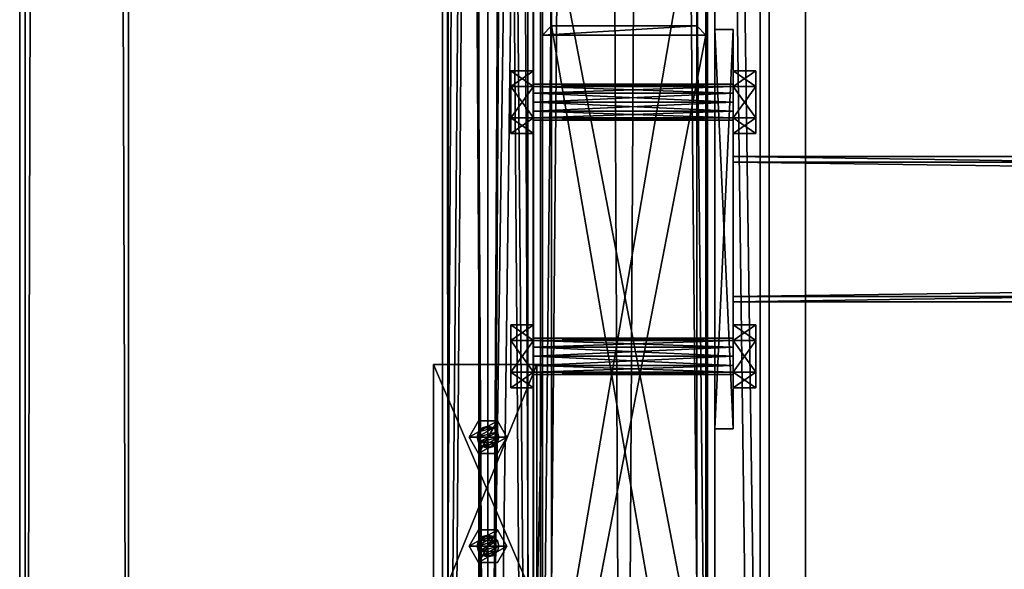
# Model space of a CAD drawing. Header units: millimetres. Extents: x -333 to 67333, y -930 to 39730.
# Tile 583 of 1056: x -333 to 209, y 20073 to 20375. Entities that reach past the tile are written whole.
import ezdxf

# ---------------------------------------------------------------- set-up
doc = ezdxf.new("R2010")
doc.units = ezdxf.units.MM
for name, color, linetype in [('13', 7, 'Continuous'), ('3', 7, 'Continuous'), ('4', 7, 'Continuous'), ('5', 7, 'Continuous'), ('6', 7, 'Continuous'), ('95', 7, 'Continuous'), ('99', 7, 'Continuous')]:
    doc.layers.add(name, color=color, linetype=linetype)

msp = doc.modelspace()

# ---------------------------------------------------------------- meshes
at = {"layer": '13', "color": 30}
mesh = msp.add_polyface(dxfattribs=at)
corners = [(-332.99, 19390.98, 7560.75), (-332.99, 19378.52, 7502.06), (-332.99, 39710.84, 3185.56), (-332.99, 39723.3, 3244.25), (-329.99, 19378.52, 7502.06), (-329.99, 39710.84, 3185.56), (-329.99, 19390.35, 7557.82), (-329.99, 39722.68, 3241.32), (-272.99, 19390.35, 7557.82), (-272.99, 39722.68, 3241.32), (-272.99, 19390.98, 7560.75), (-272.99, 39723.3, 3244.25)]
mesh.append_faces([[corners[k] for k in face] for face in [(0, 2, 3, 3), (1, 5, 2, 2), (4, 7, 5, 5), (6, 9, 7, 7), (8, 11, 9, 9), (10, 3, 11, 11), (0, 4, 1, 1), (8, 0, 10, 10), (7, 2, 5, 5)]], dxfattribs={"vtx0": -1, "color": 30})
mesh.append_faces([[corners[k] for k in face] for face in [(4, 0, 6, 6), (6, 0, 8, 8), (3, 7, 11, 11)]], dxfattribs={"vtx0": -1, "vtx1": -1, "color": 30})
mesh.append_faces([[corners[k] for k in face] for face in [(7, 3, 2, 2)]], dxfattribs={"vtx0": -1, "vtx2": -1, "vtx3": -1, "color": 30})
mesh.append_faces([[corners[k] for k in face] for face in [(9, 11, 7, 7)]], dxfattribs={"vtx1": -1, "color": 30})
mesh.append_faces([[corners[k] for k in face] for face in [(0, 1, 2, 2), (1, 4, 5, 5), (4, 6, 7, 7), (6, 8, 9, 9), (8, 10, 11, 11), (10, 0, 3, 3)]], dxfattribs={"vtx2": -1, "vtx3": -1, "color": 30})
mesh = msp.add_polyface(dxfattribs=at)
corners = [(-100, 19475.03, 2980), (-50, 19475.03, 2980), (-50, 29325, 2980), (-100, 29325, 2980), (-50, 19475.03, 2983), (-50, 29325, 2983), (-97, 19475.03, 2983), (-97, 29325, 2983), (-97, 19475.03, 3030), (-97, 29325, 3030), (-100, 19475.03, 3030), (-100, 29325, 3030)]
mesh.append_faces([[corners[k] for k in face] for face in [(0, 2, 3, 3), (1, 5, 2, 2), (4, 7, 5, 5), (6, 9, 7, 7), (8, 11, 9, 9), (10, 3, 11, 11), (0, 4, 1, 1), (8, 0, 10, 10), (7, 2, 5, 5)]], dxfattribs={"vtx0": -1, "color": 30})
mesh.append_faces([[corners[k] for k in face] for face in [(4, 0, 6, 6), (6, 0, 8, 8), (3, 7, 11, 11)]], dxfattribs={"vtx0": -1, "vtx1": -1, "color": 30})
mesh.append_faces([[corners[k] for k in face] for face in [(7, 3, 2, 2)]], dxfattribs={"vtx0": -1, "vtx2": -1, "vtx3": -1, "color": 30})
mesh.append_faces([[corners[k] for k in face] for face in [(9, 11, 7, 7)]], dxfattribs={"vtx1": -1, "color": 30})
mesh.append_faces([[corners[k] for k in face] for face in [(0, 1, 2, 2), (1, 4, 5, 5), (4, 6, 7, 7), (6, 8, 9, 9), (8, 10, 11, 11), (10, 0, 3, 3)]], dxfattribs={"vtx2": -1, "vtx3": -1, "color": 30})
mesh = msp.add_polyface(dxfattribs=at)
corners = [(-50.06, 25223.33, 5870), (-100.06, 25223.33, 5870), (-100.06, 19405, 5870), (-50.06, 19405, 5870), (-50.06, 25223.33, 5950), (-50.06, 19405, 5950), (-100.06, 25223.33, 5950), (-100.06, 19405, 5950), (-97.06, 19405, 5873), (-53.06, 19405, 5873), (-53.06, 19405, 5947), (-97.06, 19405, 5947), (-53.06, 25223.33, 5873), (-53.06, 25223.33, 5947), (-97.06, 25223.33, 5873), (-97.06, 25223.33, 5947)]
mesh.append_faces([[corners[k] for k in face] for face in [(0, 2, 3, 3), (4, 3, 5, 5), (6, 5, 7, 7), (1, 7, 2, 2), (12, 10, 9, 9), (14, 9, 8, 8), (15, 8, 11, 11), (13, 11, 10, 10)]], dxfattribs={"vtx0": -1, "color": 30})
mesh.append_faces([[corners[k] for k in face] for face in [(2, 8, 3, 3), (8, 7, 11, 11), (11, 7, 10, 10), (3, 9, 5, 5), (9, 3, 8, 8), (5, 10, 7, 7), (0, 12, 1, 1), (12, 4, 13, 13), (13, 4, 15, 15), (1, 14, 6, 6), (14, 1, 12, 12), (6, 15, 4, 4)]], dxfattribs={"vtx0": -1, "vtx1": -1, "color": 30})
mesh.append_faces([[corners[k] for k in face] for face in [(8, 2, 7, 7), (5, 9, 10, 10), (12, 0, 4, 4), (6, 14, 15, 15)]], dxfattribs={"vtx0": -1, "vtx2": -1, "vtx3": -1, "color": 30})
mesh.append_faces([[corners[k] for k in face] for face in [(0, 1, 2, 2), (4, 0, 3, 3), (6, 4, 5, 5), (1, 6, 7, 7), (12, 13, 10, 10), (14, 12, 9, 9), (15, 14, 8, 8), (13, 15, 11, 11)]], dxfattribs={"vtx2": -1, "vtx3": -1, "color": 30})
mesh = msp.add_polyface(dxfattribs=at)
corners = [(-97.06, 23544.7, 4373), (-53.06, 23544.7, 4373), (-53.06, 15255.02, 4373), (-97.06, 15255.02, 4373), (-53.06, 23544.7, 4447), (-53.06, 15255.02, 4447), (-97.06, 23544.7, 4447), (-97.06, 15255.02, 4447), (-100.06, 23544.7, 4370), (-100.06, 23544.7, 4450), (-100.06, 15255.02, 4450), (-100.06, 15255.02, 4370), (-50.06, 23544.7, 4450), (-50.06, 15255.02, 4450), (-50.06, 23544.7, 4370), (-50.06, 15255.02, 4370)]
mesh.append_faces([[corners[k] for k in face] for face in [(0, 2, 3, 3), (1, 5, 2, 2), (4, 7, 5, 5), (6, 3, 7, 7), (8, 10, 11, 11), (9, 13, 10, 10), (12, 15, 13, 13), (14, 11, 15, 15)]], dxfattribs={"vtx0": -1, "color": 30})
mesh.append_faces([[corners[k] for k in face] for face in [(9, 6, 12, 12), (6, 8, 0, 0), (0, 8, 1, 1), (12, 4, 14, 14), (4, 12, 6, 6), (14, 1, 8, 8), (11, 3, 15, 15), (3, 10, 7, 7), (7, 10, 5, 5), (15, 2, 13, 13), (2, 15, 3, 3), (13, 5, 10, 10)]], dxfattribs={"vtx0": -1, "vtx1": -1, "color": 30})
mesh.append_faces([[corners[k] for k in face] for face in [(6, 9, 8, 8), (14, 4, 1, 1), (3, 11, 10, 10), (13, 2, 5, 5)]], dxfattribs={"vtx0": -1, "vtx2": -1, "vtx3": -1, "color": 30})
mesh.append_faces([[corners[k] for k in face] for face in [(0, 1, 2, 2), (1, 4, 5, 5), (4, 6, 7, 7), (6, 0, 3, 3), (8, 9, 10, 10), (9, 12, 13, 13), (12, 14, 15, 15), (14, 8, 11, 11)]], dxfattribs={"vtx2": -1, "vtx3": -1, "color": 30})
mesh = msp.add_polyface(dxfattribs=at)
corners = [(-45, 20185.43, 4370.08), (-45, 20185.43, 4310.08), (-45, 20045.43, 4310.08), (-45, 20045.43, 4370.08), (-48, 20185.43, 4310.08), (-48, 20045.43, 4310.08), (-48, 20185.43, 4367.08), (-48, 20045.43, 4367.08), (-105, 20185.43, 4367.08), (-105, 20045.43, 4367.08), (-105, 20185.43, 4370.08), (-105, 20045.43, 4370.08)]
mesh.append_faces([[corners[k] for k in face] for face in [(0, 2, 3, 3), (1, 5, 2, 2), (4, 7, 5, 5), (6, 9, 7, 7), (8, 11, 9, 9), (10, 3, 11, 11), (0, 4, 1, 1), (8, 0, 10, 10), (7, 2, 5, 5)]], dxfattribs={"vtx0": -1, "color": 30})
mesh.append_faces([[corners[k] for k in face] for face in [(4, 0, 6, 6), (6, 0, 8, 8), (3, 7, 11, 11)]], dxfattribs={"vtx0": -1, "vtx1": -1, "color": 30})
mesh.append_faces([[corners[k] for k in face] for face in [(7, 3, 2, 2)]], dxfattribs={"vtx0": -1, "vtx2": -1, "vtx3": -1, "color": 30})
mesh.append_faces([[corners[k] for k in face] for face in [(9, 11, 7, 7)]], dxfattribs={"vtx1": -1, "color": 30})
mesh.append_faces([[corners[k] for k in face] for face in [(0, 1, 2, 2), (1, 4, 5, 5), (4, 6, 7, 7), (6, 8, 9, 9), (8, 10, 11, 11), (10, 0, 3, 3)]], dxfattribs={"vtx2": -1, "vtx3": -1, "color": 30})
at = {"layer": '3', "color": 91}
mesh = msp.add_polyface(dxfattribs=at)
corners = [(60, 20223, 2983), (60, 20297, 2983), (5440, 20297, 2983), (5440, 20223, 2983), (60, 20297, 3057), (5440, 20297, 3057), (60, 20223, 3057), (5440, 20223, 3057), (60, 20220, 2980), (60, 20220, 3060), (5440, 20220, 3060), (5440, 20220, 2980), (60, 20300, 3060), (5440, 20300, 3060), (60, 20300, 2980), (5440, 20300, 2980)]
mesh.append_faces([[corners[k] for k in face] for face in [(0, 2, 3, 3), (1, 5, 2, 2), (4, 7, 5, 5), (6, 3, 7, 7), (8, 10, 11, 11), (9, 13, 10, 10), (12, 15, 13, 13), (14, 11, 15, 15)]], dxfattribs={"vtx0": -1, "color": 91})
mesh.append_faces([[corners[k] for k in face] for face in [(9, 6, 12, 12), (6, 8, 0, 0), (0, 8, 1, 1), (12, 4, 14, 14), (4, 12, 6, 6), (14, 1, 8, 8), (11, 3, 15, 15), (3, 10, 7, 7), (7, 10, 5, 5), (15, 2, 13, 13), (2, 15, 3, 3), (13, 5, 10, 10)]], dxfattribs={"vtx0": -1, "vtx1": -1, "color": 91})
mesh.append_faces([[corners[k] for k in face] for face in [(6, 9, 8, 8), (14, 4, 1, 1), (3, 11, 10, 10), (13, 2, 5, 5)]], dxfattribs={"vtx0": -1, "vtx2": -1, "vtx3": -1, "color": 91})
mesh.append_faces([[corners[k] for k in face] for face in [(0, 1, 2, 2), (1, 4, 5, 5), (4, 6, 7, 7), (6, 0, 3, 3), (8, 9, 10, 10), (9, 12, 13, 13), (12, 14, 15, 15), (14, 8, 11, 11)]], dxfattribs={"vtx2": -1, "vtx3": -1, "color": 91})
at = {"layer": '4', "color": 171}
mesh = msp.add_polyface(dxfattribs=at)
corners = [(40, 19908.06, 5090.59), (-40, 19908.06, 5090.59), (-40, 20372.11, 3080), (40, 20372.11, 3080), (-40, 19986.01, 5108.58), (-40, 20454.21, 3080), (40, 19986.01, 5108.58), (40, 20454.21, 3080), (45, 19903.19, 5089.46), (45, 19990.89, 5109.7), (45, 20459.34, 3080), (45, 20366.98, 3080), (-45, 19990.89, 5109.7), (-45, 20459.34, 3080), (-45, 19903.19, 5089.46), (-45, 20366.98, 3080)]
mesh.append_faces([[corners[k] for k in face] for face in [(0, 2, 3, 3), (1, 5, 2, 2), (4, 7, 5, 5), (6, 3, 7, 7), (8, 10, 11, 11), (9, 13, 10, 10), (12, 15, 13, 13), (14, 11, 15, 15)]], dxfattribs={"vtx0": -1, "color": 171})
mesh.append_faces([[corners[k] for k in face] for face in [(9, 6, 12, 12), (6, 8, 0, 0), (0, 8, 1, 1), (12, 4, 14, 14), (4, 12, 6, 6), (14, 1, 8, 8), (11, 3, 15, 15), (3, 10, 7, 7), (7, 10, 5, 5), (15, 2, 13, 13), (2, 15, 3, 3), (13, 5, 10, 10)]], dxfattribs={"vtx0": -1, "vtx1": -1, "color": 171})
mesh.append_faces([[corners[k] for k in face] for face in [(6, 9, 8, 8), (14, 4, 1, 1), (3, 11, 10, 10), (13, 2, 5, 5)]], dxfattribs={"vtx0": -1, "vtx2": -1, "vtx3": -1, "color": 171})
mesh.append_faces([[corners[k] for k in face] for face in [(0, 1, 2, 2), (1, 4, 5, 5), (4, 6, 7, 7), (6, 0, 3, 3), (8, 9, 10, 10), (9, 12, 13, 13), (12, 14, 15, 15), (14, 8, 11, 11)]], dxfattribs={"vtx2": -1, "vtx3": -1, "color": 171})
at = {"layer": '5', "color": 131}
mesh = msp.add_polyface(dxfattribs=at)
corners = [(-46, 29385, 2984), (46, 29385, 2984), (46, 19415.03, 2984), (-46, 19415.03, 2984), (46, 29385, 3076), (46, 19415.03, 3076), (-46, 29385, 3076), (-46, 19415.03, 3076), (-50, 29385, 2980), (-50, 29385, 3080), (-50, 19415.03, 3080), (-50, 19415.03, 2980), (50, 29385, 3080), (50, 19415.03, 3080), (50, 29385, 2980), (50, 19415.03, 2980)]
mesh.append_faces([[corners[k] for k in face] for face in [(0, 2, 3, 3), (1, 5, 2, 2), (4, 7, 5, 5), (6, 3, 7, 7), (8, 10, 11, 11), (9, 13, 10, 10), (12, 15, 13, 13), (14, 11, 15, 15)]], dxfattribs={"vtx0": -1, "color": 131})
mesh.append_faces([[corners[k] for k in face] for face in [(9, 6, 12, 12), (6, 8, 0, 0), (0, 8, 1, 1), (12, 4, 14, 14), (4, 12, 6, 6), (14, 1, 8, 8), (11, 3, 15, 15), (3, 10, 7, 7), (7, 10, 5, 5), (15, 2, 13, 13), (2, 15, 3, 3), (13, 5, 10, 10)]], dxfattribs={"vtx0": -1, "vtx1": -1, "color": 131})
mesh.append_faces([[corners[k] for k in face] for face in [(6, 9, 8, 8), (14, 4, 1, 1), (3, 11, 10, 10), (13, 2, 5, 5)]], dxfattribs={"vtx0": -1, "vtx2": -1, "vtx3": -1, "color": 131})
mesh.append_faces([[corners[k] for k in face] for face in [(0, 1, 2, 2), (1, 4, 5, 5), (4, 6, 7, 7), (6, 0, 3, 3), (8, 9, 10, 10), (9, 12, 13, 13), (12, 14, 15, 15), (14, 8, 11, 11)]], dxfattribs={"vtx2": -1, "vtx3": -1, "color": 131})
at = {"layer": '6', "color": 2}
mesh = msp.add_polyface(dxfattribs=at)
corners = [(-80, 19419.86, 7183.53), (80, 19419.86, 7183.53), (80, 30845.06, 4755.1), (-80, 30845.06, 4755.1), (-80, 19419.86, 7347.1), (-80, 30878.32, 4911.61), (80, 19419.86, 7347.1), (80, 30878.32, 4911.61), (75, 30846.1, 4759.99), (-75, 30846.1, 4759.99), (-75, 30877.28, 4906.72), (75, 30877.28, 4906.72), (-75, 19419.86, 7341.99), (75, 19419.86, 7341.99), (-75, 19419.86, 7188.64), (75, 19419.86, 7188.64)]
mesh.append_faces([[corners[k] for k in face] for face in [(0, 2, 3, 3), (4, 3, 5, 5), (6, 5, 7, 7), (1, 7, 2, 2), (12, 11, 10, 10), (14, 10, 9, 9), (15, 9, 8, 8), (13, 8, 11, 11)]], dxfattribs={"vtx0": -1, "color": 2})
mesh.append_faces([[corners[k] for k in face] for face in [(2, 8, 3, 3), (8, 7, 11, 11), (11, 7, 10, 10), (3, 9, 5, 5), (9, 3, 8, 8), (5, 10, 7, 7), (4, 12, 0, 0), (12, 6, 13, 13), (13, 6, 15, 15), (0, 14, 1, 1), (14, 0, 12, 12), (1, 15, 6, 6)]], dxfattribs={"vtx0": -1, "vtx1": -1, "color": 2})
mesh.append_faces([[corners[k] for k in face] for face in [(8, 2, 7, 7), (5, 9, 10, 10), (12, 4, 6, 6), (1, 14, 15, 15)]], dxfattribs={"vtx0": -1, "vtx2": -1, "vtx3": -1, "color": 2})
mesh.append_faces([[corners[k] for k in face] for face in [(0, 1, 2, 2), (4, 0, 3, 3), (6, 4, 5, 5), (1, 6, 7, 7), (12, 13, 11, 11), (14, 12, 10, 10), (15, 14, 9, 9), (13, 15, 8, 8)]], dxfattribs={"vtx2": -1, "vtx3": -1, "color": 2})
at = {"layer": '95', "color": 7}
mesh = msp.add_polyface(dxfattribs=at)
corners = [(60, 20320, 3020), (60, 20321.34, 3015), (-50, 20321.34, 3015), (-50, 20320, 3020), (60, 20325, 3011.34), (-50, 20325, 3011.34), (60, 20330, 3010), (-50, 20330, 3010), (60, 20335, 3011.34), (-50, 20335, 3011.34), (60, 20338.66, 3015), (-50, 20338.66, 3015), (60, 20340, 3020), (-50, 20340, 3020), (60, 20338.66, 3025), (-50, 20338.66, 3025), (60, 20335, 3028.66), (-50, 20335, 3028.66), (60, 20330, 3030), (-50, 20330, 3030), (60, 20325, 3028.66), (-50, 20325, 3028.66), (60, 20321.34, 3025), (-50, 20321.34, 3025), (-50, 20312.68, 3020), (-50, 20321.34, 3005), (-62.5, 20321.34, 3005), (-62.5, 20312.68, 3020), (-50, 20338.66, 3005), (-62.5, 20338.66, 3005), (-50, 20347.32, 3020), (-62.5, 20347.32, 3020), (-50, 20338.66, 3035), (-62.5, 20338.66, 3035), (-50, 20321.34, 3035), (-62.5, 20321.34, 3035), (72.5, 20312.68, 3020), (72.5, 20321.34, 3005), (60, 20321.34, 3005), (60, 20312.68, 3020), (72.5, 20338.66, 3005), (60, 20338.66, 3005), (72.5, 20347.32, 3020), (60, 20347.32, 3020), (72.5, 20338.66, 3035), (60, 20338.66, 3035), (72.5, 20321.34, 3035), (60, 20321.34, 3035), (60, 20180, 3020), (60, 20181.34, 3015), (-50, 20181.34, 3015), (-50, 20180, 3020), (60, 20185, 3011.34), (-50, 20185, 3011.34), (60, 20190, 3010), (-50, 20190, 3010), (60, 20195, 3011.34), (-50, 20195, 3011.34), (60, 20198.66, 3015), (-50, 20198.66, 3015), (60, 20200, 3020), (-50, 20200, 3020), (60, 20198.66, 3025), (-50, 20198.66, 3025), (60, 20195, 3028.66), (-50, 20195, 3028.66), (60, 20190, 3030), (-50, 20190, 3030), (60, 20185, 3028.66), (-50, 20185, 3028.66), (60, 20181.34, 3025), (-50, 20181.34, 3025), (-50, 20172.68, 3020), (-50, 20181.34, 3005), (-62.5, 20181.34, 3005), (-62.5, 20172.68, 3020), (-50, 20198.66, 3005), (-62.5, 20198.66, 3005), (-50, 20207.32, 3020), (-62.5, 20207.32, 3020), (-50, 20198.66, 3035), (-62.5, 20198.66, 3035), (-50, 20181.34, 3035), (-62.5, 20181.34, 3035), (72.5, 20172.68, 3020), (72.5, 20181.34, 3005), (60, 20181.34, 3005), (60, 20172.68, 3020), (72.5, 20198.66, 3005), (60, 20198.66, 3005), (72.5, 20207.32, 3020), (60, 20207.32, 3020), (72.5, 20198.66, 3035), (60, 20198.66, 3035), (72.5, 20181.34, 3035), (60, 20181.34, 3035)]
mesh.append_faces([[corners[k] for k in face] for face in [(0, 2, 3, 3), (1, 5, 2, 2), (4, 7, 5, 5), (6, 9, 7, 7), (8, 11, 9, 9), (10, 13, 11, 11), (12, 15, 13, 13), (14, 17, 15, 15), (16, 19, 17, 17), (18, 21, 19, 19), (20, 23, 21, 21), (22, 3, 23, 23), (6, 10, 8, 8), (16, 20, 18, 18), (21, 17, 19, 19), (11, 7, 9, 9), (24, 26, 27, 27), (25, 29, 26, 26), (28, 31, 29, 29), (30, 33, 31, 31), (32, 35, 33, 33), (34, 27, 35, 35), (25, 30, 28, 28), (32, 24, 34, 34), (27, 33, 35, 35), (31, 26, 29, 29), (36, 38, 39, 39), (37, 41, 38, 38), (40, 43, 41, 41), (42, 45, 43, 43), (44, 47, 45, 45), (46, 39, 47, 47), (37, 42, 40, 40), (44, 36, 46, 46), (39, 45, 47, 47), (43, 38, 41, 41), (48, 50, 51, 51), (49, 53, 50, 50), (52, 55, 53, 53), (54, 57, 55, 55), (56, 59, 57, 57), (58, 61, 59, 59), (60, 63, 61, 61), (62, 65, 63, 63), (64, 67, 65, 65), (66, 69, 67, 67), (68, 71, 69, 69), (70, 51, 71, 71), (52, 56, 54, 54), (64, 68, 66, 66), (69, 65, 67, 67), (59, 55, 57, 57), (72, 74, 75, 75), (73, 77, 74, 74), (76, 79, 77, 77), (78, 81, 79, 79), (80, 83, 81, 81), (82, 75, 83, 83), (73, 78, 76, 76), (80, 72, 82, 82), (75, 81, 83, 83), (79, 74, 77, 77), (84, 86, 87, 87), (85, 89, 86, 86), (88, 91, 89, 89), (90, 93, 91, 91), (92, 95, 93, 93), (94, 87, 95, 95), (85, 90, 88, 88), (92, 84, 94, 94), (87, 93, 95, 95), (91, 86, 89, 89)]], dxfattribs={"vtx0": -1, "color": 7})
mesh.append_faces([[corners[k] for k in face] for face in [(10, 1, 12, 12), (12, 0, 14, 14), (14, 22, 16, 16), (17, 23, 15, 15), (15, 2, 13, 13), (13, 2, 11, 11), (30, 24, 32, 32), (33, 26, 31, 31), (42, 36, 44, 44), (45, 38, 43, 43), (56, 52, 58, 58), (58, 49, 60, 60), (60, 48, 62, 62), (62, 70, 64, 64), (65, 71, 63, 63), (63, 50, 61, 61), (61, 53, 59, 59), (78, 73, 80, 80), (81, 74, 79, 79), (90, 85, 92, 92), (93, 86, 91, 91)]], dxfattribs={"vtx0": -1, "vtx1": -1, "color": 7})
mesh.append_faces([[corners[k] for k in face] for face in [(10, 6, 4, 4), (10, 4, 1, 1), (12, 1, 0, 0), (14, 0, 22, 22), (16, 22, 20, 20), (17, 21, 23, 23), (15, 23, 3, 3), (15, 3, 2, 2), (11, 2, 5, 5), (11, 5, 7, 7), (30, 25, 24, 24), (33, 27, 26, 26), (42, 37, 36, 36), (45, 39, 38, 38), (58, 52, 49, 49), (60, 49, 48, 48), (62, 48, 70, 70), (64, 70, 68, 68), (65, 69, 71, 71), (63, 71, 51, 51), (63, 51, 50, 50), (61, 50, 53, 53), (59, 53, 55, 55), (80, 73, 72, 72), (81, 75, 74, 74), (92, 85, 84, 84), (93, 87, 86, 86)]], dxfattribs={"vtx0": -1, "vtx2": -1, "vtx3": -1, "color": 7})
mesh.append_faces([[corners[k] for k in face] for face in [(0, 1, 2, 2), (1, 4, 5, 5), (4, 6, 7, 7), (6, 8, 9, 9), (8, 10, 11, 11), (10, 12, 13, 13), (12, 14, 15, 15), (14, 16, 17, 17), (16, 18, 19, 19), (18, 20, 21, 21), (20, 22, 23, 23), (22, 0, 3, 3), (24, 25, 26, 26), (25, 28, 29, 29), (28, 30, 31, 31), (30, 32, 33, 33), (32, 34, 35, 35), (34, 24, 27, 27), (36, 37, 38, 38), (37, 40, 41, 41), (40, 42, 43, 43), (42, 44, 45, 45), (44, 46, 47, 47), (46, 36, 39, 39), (48, 49, 50, 50), (49, 52, 53, 53), (52, 54, 55, 55), (54, 56, 57, 57), (56, 58, 59, 59), (58, 60, 61, 61), (60, 62, 63, 63), (62, 64, 65, 65), (64, 66, 67, 67), (66, 68, 69, 69), (68, 70, 71, 71), (70, 48, 51, 51), (72, 73, 74, 74), (73, 76, 77, 77), (76, 78, 79, 79), (78, 80, 81, 81), (80, 82, 83, 83), (82, 72, 75, 75), (84, 85, 86, 86), (85, 88, 89, 89), (88, 90, 91, 91), (90, 92, 93, 93), (92, 94, 95, 95), (94, 84, 87, 87)]], dxfattribs={"vtx2": -1, "vtx3": -1, "color": 7})
at = {"layer": '95', "color": 20}
mesh = msp.add_polyface(dxfattribs=at)
corners = [(-81, 20145.43, 4450), (-80.2, 20142.43, 4450), (-80.2, 20142.43, 4367.08), (-81, 20145.43, 4367.08), (-78, 20140.23, 4450), (-78, 20140.23, 4367.08), (-75, 20139.43, 4450), (-75, 20139.43, 4367.08), (-72, 20140.23, 4450), (-72, 20140.23, 4367.08), (-69.8, 20142.43, 4450), (-69.8, 20142.43, 4367.08), (-69, 20145.43, 4450), (-69, 20145.43, 4367.08), (-69.8, 20148.43, 4450), (-69.8, 20148.43, 4367.08), (-72, 20150.63, 4450), (-72, 20150.63, 4367.08), (-75, 20151.43, 4450), (-75, 20151.43, 4367.08), (-78, 20150.63, 4450), (-78, 20150.63, 4367.08), (-80.2, 20148.43, 4450), (-80.2, 20148.43, 4367.08), (-85.39, 20145.43, 4367.08), (-80.2, 20136.43, 4367.08), (-80.2, 20136.43, 4359.58), (-85.39, 20145.43, 4359.58), (-69.8, 20136.43, 4367.08), (-69.8, 20136.43, 4359.58), (-64.61, 20145.43, 4367.08), (-64.61, 20145.43, 4359.58), (-69.8, 20154.43, 4367.08), (-69.8, 20154.43, 4359.58), (-80.2, 20154.43, 4367.08), (-80.2, 20154.43, 4359.58), (-85.39, 20145.43, 4457.5), (-80.2, 20136.43, 4457.5), (-80.2, 20136.43, 4450), (-85.39, 20145.43, 4450), (-69.8, 20136.43, 4457.5), (-69.8, 20136.43, 4450), (-64.61, 20145.43, 4457.5), (-64.61, 20145.43, 4450), (-69.8, 20154.43, 4457.5), (-69.8, 20154.43, 4450), (-80.2, 20154.43, 4457.5), (-80.2, 20154.43, 4450), (-81, 20085.43, 4450), (-80.2, 20082.43, 4450), (-80.2, 20082.43, 4367.08), (-81, 20085.43, 4367.08), (-78, 20080.23, 4450), (-78, 20080.23, 4367.08), (-75, 20079.43, 4450), (-75, 20079.43, 4367.08), (-72, 20080.23, 4450), (-72, 20080.23, 4367.08), (-69.8, 20082.43, 4450), (-69.8, 20082.43, 4367.08), (-69, 20085.43, 4450), (-69, 20085.43, 4367.08), (-69.8, 20088.43, 4450), (-69.8, 20088.43, 4367.08), (-72, 20090.63, 4450), (-72, 20090.63, 4367.08), (-75, 20091.43, 4450), (-75, 20091.43, 4367.08), (-78, 20090.63, 4450), (-78, 20090.63, 4367.08), (-80.2, 20088.43, 4450), (-80.2, 20088.43, 4367.08), (-85.39, 20085.43, 4367.08), (-80.2, 20076.43, 4367.08), (-80.2, 20076.43, 4359.58), (-85.39, 20085.43, 4359.58), (-69.8, 20076.43, 4367.08), (-69.8, 20076.43, 4359.58), (-64.61, 20085.43, 4367.08), (-64.61, 20085.43, 4359.58), (-69.8, 20094.43, 4367.08), (-69.8, 20094.43, 4359.58), (-80.2, 20094.43, 4367.08), (-80.2, 20094.43, 4359.58), (-85.39, 20085.43, 4457.5), (-80.2, 20076.43, 4457.5), (-80.2, 20076.43, 4450), (-85.39, 20085.43, 4450), (-69.8, 20076.43, 4457.5), (-69.8, 20076.43, 4450), (-64.61, 20085.43, 4457.5), (-64.61, 20085.43, 4450), (-69.8, 20094.43, 4457.5), (-69.8, 20094.43, 4450), (-80.2, 20094.43, 4457.5), (-80.2, 20094.43, 4450)]
mesh.append_faces([[corners[k] for k in face] for face in [(0, 2, 3, 3), (1, 5, 2, 2), (4, 7, 5, 5), (6, 9, 7, 7), (8, 11, 9, 9), (10, 13, 11, 11), (12, 15, 13, 13), (14, 17, 15, 15), (16, 19, 17, 17), (18, 21, 19, 19), (20, 23, 21, 21), (22, 3, 23, 23), (4, 8, 6, 6), (16, 20, 18, 18), (23, 19, 21, 21), (11, 7, 9, 9), (24, 26, 27, 27), (25, 29, 26, 26), (28, 31, 29, 29), (30, 33, 31, 31), (32, 35, 33, 33), (34, 27, 35, 35), (25, 30, 28, 28), (32, 24, 34, 34), (27, 33, 35, 35), (31, 26, 29, 29), (36, 38, 39, 39), (37, 41, 38, 38), (40, 43, 41, 41), (42, 45, 43, 43), (44, 47, 45, 45), (46, 39, 47, 47), (37, 42, 40, 40), (44, 36, 46, 46), (39, 45, 47, 47), (43, 38, 41, 41), (48, 50, 51, 51), (49, 53, 50, 50), (52, 55, 53, 53), (54, 57, 55, 55), (56, 59, 57, 57), (58, 61, 59, 59), (60, 63, 61, 61), (62, 65, 63, 63), (64, 67, 65, 65), (66, 69, 67, 67), (68, 71, 69, 69), (70, 51, 71, 71), (52, 56, 54, 54), (64, 68, 66, 66), (71, 67, 69, 69), (59, 55, 57, 57), (72, 74, 75, 75), (73, 77, 74, 74), (76, 79, 77, 77), (78, 81, 79, 79), (80, 83, 81, 81), (82, 75, 83, 83), (73, 78, 76, 76), (80, 72, 82, 82), (75, 81, 83, 83), (79, 74, 77, 77), (84, 86, 87, 87), (85, 89, 86, 86), (88, 91, 89, 89), (90, 93, 91, 91), (92, 95, 93, 93), (94, 87, 95, 95), (85, 90, 88, 88), (92, 84, 94, 94), (87, 93, 95, 95), (91, 86, 89, 89)]], dxfattribs={"vtx0": -1, "color": 20})
mesh.append_faces([[corners[k] for k in face] for face in [(8, 4, 10, 10), (10, 1, 12, 12), (12, 1, 14, 14), (14, 0, 16, 16), (19, 23, 17, 17), (17, 3, 15, 15), (15, 2, 13, 13), (13, 5, 11, 11), (30, 24, 32, 32), (33, 26, 31, 31), (42, 36, 44, 44), (45, 38, 43, 43), (56, 52, 58, 58), (58, 49, 60, 60), (60, 49, 62, 62), (62, 70, 64, 64), (67, 71, 65, 65), (65, 51, 63, 63), (63, 50, 61, 61), (61, 53, 59, 59), (78, 72, 80, 80), (81, 74, 79, 79), (90, 84, 92, 92), (93, 86, 91, 91)]], dxfattribs={"vtx0": -1, "vtx1": -1, "color": 20})
mesh.append_faces([[corners[k] for k in face] for face in [(10, 4, 1, 1), (14, 1, 0, 0), (16, 0, 22, 22), (16, 22, 20, 20), (17, 23, 3, 3), (15, 3, 2, 2), (13, 2, 5, 5), (11, 5, 7, 7), (30, 25, 24, 24), (33, 27, 26, 26), (42, 37, 36, 36), (45, 39, 38, 38), (58, 52, 49, 49), (62, 49, 48, 48), (62, 48, 70, 70), (64, 70, 68, 68), (65, 71, 51, 51), (63, 51, 50, 50), (61, 50, 53, 53), (59, 53, 55, 55), (78, 73, 72, 72), (81, 75, 74, 74), (90, 85, 84, 84), (93, 87, 86, 86)]], dxfattribs={"vtx0": -1, "vtx2": -1, "vtx3": -1, "color": 20})
mesh.append_faces([[corners[k] for k in face] for face in [(0, 1, 2, 2), (1, 4, 5, 5), (4, 6, 7, 7), (6, 8, 9, 9), (8, 10, 11, 11), (10, 12, 13, 13), (12, 14, 15, 15), (14, 16, 17, 17), (16, 18, 19, 19), (18, 20, 21, 21), (20, 22, 23, 23), (22, 0, 3, 3), (24, 25, 26, 26), (25, 28, 29, 29), (28, 30, 31, 31), (30, 32, 33, 33), (32, 34, 35, 35), (34, 24, 27, 27), (36, 37, 38, 38), (37, 40, 41, 41), (40, 42, 43, 43), (42, 44, 45, 45), (44, 46, 47, 47), (46, 36, 39, 39), (48, 49, 50, 50), (49, 52, 53, 53), (52, 54, 55, 55), (54, 56, 57, 57), (56, 58, 59, 59), (58, 60, 61, 61), (60, 62, 63, 63), (62, 64, 65, 65), (64, 66, 67, 67), (66, 68, 69, 69), (68, 70, 71, 71), (70, 48, 51, 51), (72, 73, 74, 74), (73, 76, 77, 77), (76, 78, 79, 79), (78, 80, 81, 81), (80, 82, 83, 83), (82, 72, 75, 75), (84, 85, 86, 86), (85, 88, 89, 89), (88, 90, 91, 91), (90, 92, 93, 93), (92, 94, 95, 95), (94, 84, 87, 87)]], dxfattribs={"vtx2": -1, "vtx3": -1, "color": 20})
at = {"layer": '99', "color": 7}
mesh = msp.add_polyface(dxfattribs=at)
corners = [(100, 1810, 1000), (-100, 1810, 1000), (-100, 4590, 1000), (100, 4590, 1000), (100, 1810, 2280), (-100, 1810, 2280), (100, 4590, 2280), (-100, 4590, 2280), (100, 0, 2950), (-100, 0, 2950), (-100, 38800, 2950), (100, 38800, 2950), (100, 38800, -700), (-100, 38800, -700), (-100, 0, -700), (100, 0, -700), (100, 36990, 2280), (-100, 36990, 2280), (-100, 34210, 2280), (100, 34210, 2280), (-100, 34210, 1000), (100, 34210, 1000), (-100, 36990, 1000), (100, 36990, 1000), (100, 19847.42, 2200), (-100, 19847.42, 2200), (-100, 18949.94, 2200), (100, 18949.94, 2200), (-100, 18949.94, 100), (100, 18949.94, 100), (-100, 19847.42, 100), (100, 19847.42, 100), (100, 30990, 2280), (-100, 30990, 2280), (-100, 28210, 2280), (100, 28210, 2280), (-100, 28210, 1000), (100, 28210, 1000), (-100, 30990, 1000), (100, 30990, 1000), (100, 24990, 2280), (-100, 24990, 2280), (-100, 22210, 2280), (100, 22210, 2280), (-100, 22210, 1000), (100, 22210, 1000), (-100, 24990, 1000), (100, 24990, 1000), (100, 16590, 2280), (-100, 16590, 2280), (-100, 13810, 2280), (100, 13810, 2280), (-100, 13810, 1000), (100, 13810, 1000), (-100, 16590, 1000), (100, 16590, 1000), (100, 10590, 1000), (100, 10590, 2280), (100, 7810, 2280), (100, 7810, 1000), (-100, 7810, 2280), (-100, 7810, 1000), (-100, 10590, 1000), (-100, 10590, 2280)]
mesh.append_faces([[corners[k] for k in face] for face in [(0, 2, 3, 3), (4, 1, 0, 0), (6, 5, 4, 4), (3, 7, 6, 6), (8, 10, 11, 11), (12, 10, 13, 13), (14, 12, 13, 13), (8, 14, 9, 9), (16, 18, 19, 19), (19, 20, 21, 21), (21, 22, 23, 23), (23, 17, 16, 16), (24, 26, 27, 27), (27, 28, 29, 29), (29, 30, 31, 31), (31, 25, 24, 24), (32, 34, 35, 35), (35, 36, 37, 37), (37, 38, 39, 39), (39, 33, 32, 32), (40, 42, 43, 43), (43, 44, 45, 45), (45, 46, 47, 47), (47, 41, 40, 40), (48, 50, 51, 51), (51, 52, 53, 53), (53, 54, 55, 55), (55, 49, 48, 48), (58, 61, 59, 59), (59, 62, 56, 56), (56, 63, 57, 57), (57, 60, 58, 58)]], dxfattribs={"vtx0": -1, "color": 7})
mesh.append_faces([[corners[k] for k in face] for face in [(29, 55, 27, 27), (55, 56, 53, 53), (27, 48, 24, 24), (15, 29, 12, 12), (0, 8, 4, 4), (4, 8, 6, 6), (58, 8, 57, 57), (51, 8, 48, 48), (43, 8, 40, 40), (35, 8, 32, 32), (19, 8, 16, 16), (12, 23, 11, 11), (31, 12, 29, 29), (23, 39, 21, 21), (11, 16, 8, 8), (32, 21, 39, 39), (21, 32, 19, 19), (40, 37, 47, 47), (37, 40, 35, 35), (24, 45, 31, 31), (45, 24, 43, 43), (57, 53, 56, 56), (53, 57, 51, 51), (6, 59, 3, 3), (59, 6, 58, 58), (42, 25, 44, 44), (25, 42, 26, 26), (44, 30, 46, 46), (36, 30, 38, 38), (20, 30, 22, 22), (9, 5, 10, 10), (5, 14, 1, 1), (1, 14, 2, 2), (61, 14, 62, 62), (52, 14, 54, 54), (28, 14, 30, 30), (10, 17, 13, 13), (17, 33, 18, 18), (13, 30, 14, 14), (38, 18, 33, 33), (18, 38, 20, 20), (46, 34, 41, 41), (34, 46, 36, 36), (26, 54, 28, 28), (62, 50, 63, 63), (50, 62, 52, 52), (2, 60, 7, 7), (60, 2, 61, 61)]], dxfattribs={"vtx0": -1, "vtx1": -1, "color": 7})
mesh.append_faces([[corners[k] for k in face] for face in [(55, 29, 0, 0), (55, 3, 59, 59), (29, 15, 0, 0), (6, 8, 58, 58), (57, 8, 51, 51), (48, 8, 43, 43), (40, 8, 35, 35), (32, 8, 19, 19), (23, 12, 31, 31), (23, 31, 45, 45), (23, 47, 37, 37), (43, 24, 48, 48), (46, 30, 36, 36), (38, 30, 20, 20), (2, 14, 61, 61), (62, 14, 52, 52), (54, 14, 28, 28), (17, 10, 5, 5), (17, 7, 60, 60), (17, 63, 50, 50), (17, 49, 42, 42), (17, 41, 34, 34), (13, 22, 30, 30), (49, 26, 42, 42)]], dxfattribs={"vtx0": -1, "vtx1": -1, "vtx2": -1, "vtx3": -1, "color": 7})
mesh.append_faces([[corners[k] for k in face] for face in [(55, 0, 3, 3), (55, 59, 56, 56), (27, 55, 48, 48), (0, 15, 8, 8), (23, 45, 47, 47), (23, 37, 39, 39), (11, 23, 16, 16), (44, 25, 30, 30), (5, 9, 14, 14), (17, 5, 7, 7), (17, 60, 63, 63), (17, 50, 49, 49), (17, 42, 41, 41), (17, 34, 33, 33), (13, 17, 22, 22), (26, 49, 54, 54)]], dxfattribs={"vtx0": -1, "vtx2": -1, "vtx3": -1, "color": 7})
mesh.append_faces([[corners[k] for k in face] for face in [(0, 1, 2, 2), (4, 5, 1, 1), (6, 7, 5, 5), (3, 2, 7, 7), (8, 9, 10, 10), (12, 11, 10, 10), (14, 15, 12, 12), (8, 15, 14, 14), (16, 17, 18, 18), (19, 18, 20, 20), (21, 20, 22, 22), (23, 22, 17, 17), (24, 25, 26, 26), (27, 26, 28, 28), (29, 28, 30, 30), (31, 30, 25, 25), (32, 33, 34, 34), (35, 34, 36, 36), (37, 36, 38, 38), (39, 38, 33, 33), (40, 41, 42, 42), (43, 42, 44, 44), (45, 44, 46, 46), (47, 46, 41, 41), (48, 49, 50, 50), (51, 50, 52, 52), (53, 52, 54, 54), (55, 54, 49, 49), (58, 60, 61, 61), (59, 61, 62, 62), (56, 62, 63, 63), (57, 63, 60, 60)]], dxfattribs={"vtx2": -1, "vtx3": -1, "color": 7})
mesh = msp.add_polyface(dxfattribs=at)
corners = [(50, 20370, 3060), (50, 20150, 3060), (50, 20150, 2980), (50, 20370, 2980), (60, 20150, 3060), (60, 20150, 2980), (60, 20370, 3060), (60, 20370, 2980)]
mesh.append_faces([[corners[k] for k in face] for face in [(0, 2, 3, 3), (1, 5, 2, 2), (4, 7, 5, 5), (6, 3, 7, 7), (1, 6, 4, 4), (3, 5, 7, 7)]], dxfattribs={"vtx0": -1, "color": 7})
mesh.append_faces([[corners[k] for k in face] for face in [(0, 1, 2, 2), (1, 4, 5, 5), (4, 6, 7, 7), (6, 0, 3, 3), (1, 0, 6, 6), (3, 2, 5, 5)]], dxfattribs={"vtx2": -1, "vtx3": -1, "color": 7})

doc.saveas('drawing.dxf')
